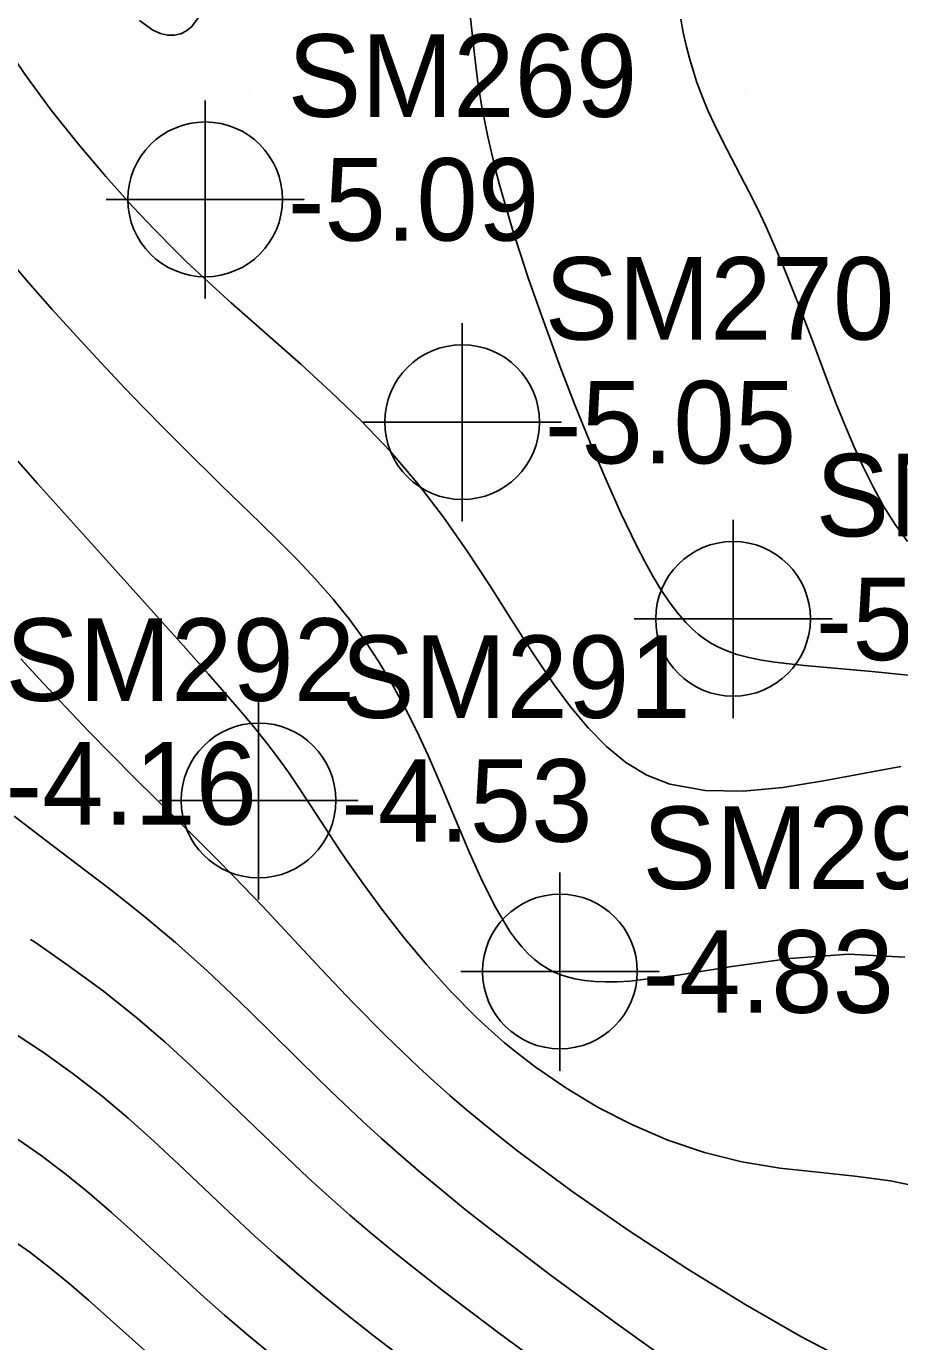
# Model space of a CAD drawing. Extents: x 2602990 to 2605851, y 618069 to 619180.
# Drawn here: x 2604173.25 to 2604199.71, y 618352.16 to 618392.01 of the extents above; entities that cross this region are included whole.
import ezdxf

# ---------------------------------------------------------------- set-up
doc = ezdxf.new("R2010")
doc.units = 0
for name, color, linetype in [('Default', 7, 'Continuous'), ('DTM Contours Major', 7, 'Continuous'), ('DTM Contours Minor', 7, 'Continuous'), ('Exist DTM Breakline', 7, 'Continuous'), ('Exist DTM Breakline Underwater', 7, 'Continuous'), ('Exist DTM Regular Point Underwater CELL', 7, 'Continuous'), ('Exist DTM Regular Point Underwater Cogo Elevation', 7, 'Continuous'), ('Exist DTM Regular Point Underwater Cogo Number', 7, 'Continuous'), ('Exist DTM Scan Elevation Point', 7, 'Continuous')]:
    doc.layers.add(name, color=color, linetype=linetype)

# ---------------------------------------------------------------- blocks, each defined once
blk = doc.blocks.new('POINT_DISPLAY')
at = {"layer": 'Default'}
blk.add_line((0, 0), (0, 0), dxfattribs=at)

msp = doc.modelspace()

# ---------------------------------------------------------------- linework, layer by layer
at = {"layer": 'DTM Contours Major'}
msp.add_lwpolyline([(2604173.377, 618364.349), (2604173.493, 618364.273), (2604174.519, 618363.562), (2604175.542, 618362.808), (2604176.545, 618362.012), (2604177.449, 618361.235), (2604178.328, 618360.432), (2604179.192, 618359.612), (2604180.913, 618357.951), (2604181.788, 618357.128), (2604182.412, 618356.561), (2604183.052, 618355.997), (2604183.713, 618355.433), (2604184.402, 618354.864), (2604185.123, 618354.285), (2604185.881, 618353.692), (2604187.581, 618352.409), (2604189.393, 618351.085)], dxfattribs=at)
at = {"layer": 'DTM Contours Minor'}
for points in [[(2604186.54, 618393.737), (2604186.821, 618391.159), (2604186.919, 618390.392), (2604186.976, 618390.004), (2604187.05, 618389.564), (2604187.135, 618389.117), (2604187.23, 618388.66), (2604187.337, 618388.191), (2604187.455, 618387.71), (2604187.586, 618387.213), (2604187.773, 618386.549), (2604187.98, 618385.857), (2604188.207, 618385.139), (2604188.453, 618384.395), (2604188.718, 618383.627), (2604189.001, 618382.834), (2604189.421, 618381.7), (2604189.867, 618380.547), (2604190.329, 618379.403), (2604190.801, 618378.293), (2604191.272, 618377.244), (2604191.736, 618376.282), (2604191.983, 618375.803), (2604192.227, 618375.359), (2604192.472, 618374.949), (2604192.72, 618374.576), (2604192.973, 618374.24), (2604193.235, 618373.94), (2604193.416, 618373.76), (2604193.604, 618373.597), (2604193.8, 618373.45), (2604194.004, 618373.318), (2604194.219, 618373.202), (2604194.445, 618373.101), (2604194.776, 618372.984), (2604195.133, 618372.889), (2604195.515, 618372.813), (2604195.923, 618372.751), (2604196.358, 618372.698), (2604196.82, 618372.651), (2604198.864, 618372.467), (2604199.964, 618372.36)], [(2604178.455, 618392.267), (2604178.262, 618392.006), (2604178.101, 618391.872), (2604177.924, 618391.783), (2604177.731, 618391.74), (2604177.526, 618391.744), (2604177.309, 618391.797), (2604177.084, 618391.899), (2604176.678, 618392.193)], [(2604193.076, 618392.231), (2604193.15, 618391.828), (2604193.236, 618391.433), (2604193.335, 618391.047), (2604193.444, 618390.672), (2604193.564, 618390.307), (2604193.727, 618389.869), (2604193.904, 618389.446), (2604194.091, 618389.036), (2604194.345, 618388.521), (2604195.137, 618387.006), (2604195.396, 618386.491), (2604195.65, 618385.96), (2604195.907, 618385.383), (2604196.165, 618384.772), (2604196.608, 618383.667), (2604197.081, 618382.434), (2604197.541, 618381.212), (2604197.786, 618380.577), (2604198.043, 618379.937), (2604198.315, 618379.297), (2604198.601, 618378.666), (2604198.899, 618378.061), (2604199.219, 618377.478), (2604199.566, 618376.923), (2604199.945, 618376.403)], [(2604172.573, 618391.486), (2604173.247, 618390.491), (2604174.004, 618389.471), (2604174.815, 618388.453), (2604175.652, 618387.466), (2604176.485, 618386.536), (2604177.127, 618385.855), (2604177.76, 618385.216), (2604178.091, 618384.892), (2604178.762, 618384.26), (2604179.456, 618383.631), (2604181.564, 618381.773), (2604182.475, 618380.941), (2604183.387, 618380.06), (2604184.278, 618379.127), (2604185.129, 618378.135), (2604185.888, 618377.139), (2604186.603, 618376.109), (2604187.285, 618375.067), (2604187.942, 618374.036), (2604188.584, 618373.038), (2604189.222, 618372.096), (2604189.737, 618371.396), (2604190.266, 618370.758), (2604190.821, 618370.193), (2604191.412, 618369.713), (2604192.05, 618369.33), (2604192.747, 618369.055), (2604193.808, 618368.861), (2604194.962, 618368.844), (2604196.17, 618368.957), (2604197.395, 618369.151), (2604199.739, 618369.59)], [(2604172.571, 618385.117), (2604173.304, 618384.263), (2604174.033, 618383.434), (2604174.772, 618382.614), (2604175.501, 618381.824), (2604176.229, 618381.054), (2604176.806, 618380.456), (2604177.389, 618379.862), (2604177.975, 618379.273), (2604179.161, 618378.105), (2604180.331, 618376.97), (2604180.901, 618376.412), (2604181.463, 618375.845), (2604182.011, 618375.263), (2604182.54, 618374.661), (2604183.044, 618374.033), (2604183.497, 618373.408), (2604183.925, 618372.757), (2604184.33, 618372.08), (2604184.713, 618371.381), (2604185.077, 618370.66), (2604185.425, 618369.919), (2604185.849, 618368.947), (2604186.656, 618367.022), (2604187.057, 618366.124), (2604187.469, 618365.305), (2604187.899, 618364.593), (2604188.074, 618364.349), (2604188.255, 618364.126), (2604188.444, 618363.924), (2604188.642, 618363.744), (2604188.85, 618363.584), (2604189.071, 618363.447), (2604189.238, 618363.361), (2604189.413, 618363.287), (2604189.597, 618363.224), (2604189.869, 618363.154), (2604190.16, 618363.104), (2604190.472, 618363.073), (2604190.803, 618363.061), (2604191.157, 618363.067), (2604191.533, 618363.089), (2604192.983, 618363.266), (2604194.624, 618363.528), (2604196.374, 618363.772), (2604198.15, 618363.901), (2604199.866, 618363.813)], [(2604172.053, 618379.894), (2604173.583, 618378.166), (2604175.489, 618376.044), (2604177.192, 618374.155), (2604178.006, 618373.245), (2604178.77, 618372.382), (2604179.7, 618371.308), (2604180.136, 618370.787), (2604180.533, 618370.293), (2604180.888, 618369.829), (2604181.209, 618369.384), (2604181.517, 618368.936), (2604182.062, 618368.104), (2604182.697, 618367.128), (2604182.929, 618366.782), (2604183.458, 618366.021), (2604184.044, 618365.223), (2604184.683, 618364.406), (2604185.369, 618363.586), (2604186.099, 618362.78), (2604186.867, 618362.007), (2604187.151, 618361.739), (2604187.441, 618361.478), (2604187.736, 618361.222), (2604188.038, 618360.973), (2604188.347, 618360.728), (2604188.663, 618360.489), (2604189.591, 618359.849), (2604190.575, 618359.259), (2604191.608, 618358.73), (2604192.682, 618358.272), (2604193.789, 618357.897), (2604194.921, 618357.614), (2604196.075, 618357.424), (2604197.226, 618357.294), (2604198.351, 618357.181), (2604199.43, 618357.039), (2604200.442, 618356.824)], [(2604173.076, 618372.854), (2604173.756, 618372.117), (2604174.442, 618371.385), (2604175.131, 618370.662), (2604175.823, 618369.951), (2604176.515, 618369.253), (2604178.508, 618367.295), (2604179.013, 618366.791), (2604179.524, 618366.271), (2604180.391, 618365.363), (2604182.194, 618363.434), (2604183.138, 618362.442), (2604184.115, 618361.452), (2604185.13, 618360.476), (2604185.598, 618360.048), (2604186.076, 618359.623), (2604186.568, 618359.201), (2604187.074, 618358.78), (2604187.598, 618358.357), (2604188.142, 618357.932), (2604189.772, 618356.723), (2604191.51, 618355.518), (2604193.289, 618354.356), (2604195.043, 618353.278), (2604196.706, 618352.323), (2604198.212, 618351.533)], [(2604172.878, 618368.08), (2604173.824, 618367.359), (2604174.801, 618366.621), (2604175.795, 618365.862), (2604176.79, 618365.075), (2604177.77, 618364.254), (2604178.726, 618363.397), (2604179.664, 618362.51), (2604180.593, 618361.601), (2604181.525, 618360.68), (2604182.47, 618359.756), (2604183.44, 618358.838), (2604184.01, 618358.318), (2604184.595, 618357.799), (2604185.202, 618357.277), (2604185.833, 618356.75), (2604186.494, 618356.212), (2604187.19, 618355.66), (2604189.116, 618354.189), (2604191.195, 618352.662), (2604193.326, 618351.139)], [(2604172.85, 618361.533), (2604173.765, 618360.926), (2604174.665, 618360.281), (2604175.542, 618359.6), (2604176.333, 618358.934), (2604177.105, 618358.243), (2604177.867, 618357.533), (2604179.391, 618356.088), (2604180.17, 618355.364), (2604180.836, 618354.766), (2604181.522, 618354.171), (2604182.233, 618353.573), (2604182.973, 618352.971), (2604183.748, 618352.359), (2604184.562, 618351.734)], [(2604172.908, 618358.346), (2604173.692, 618357.805), (2604174.456, 618357.231), (2604175.148, 618356.667), (2604175.827, 618356.08), (2604176.499, 618355.474), (2604177.852, 618354.227), (2604178.547, 618353.595), (2604179.255, 618352.97), (2604179.987, 618352.344), (2604180.746, 618351.715)], [(2604172.691, 618355.345), (2604173.35, 618354.874), (2604173.95, 618354.41), (2604174.541, 618353.923), (2604175.128, 618353.417), (2604176.931, 618351.82)]]:
    msp.add_lwpolyline(points, dxfattribs=at)
at = {"layer": 'Exist DTM Breakline'}
msp.add_spline([(2604056.195, 618608.101), (2604070.612, 618564.846), (2604060.948, 618498.617), (2604052.223, 618447.183), (2604051.568, 618445.166), (2604051.779, 618438.355), (2604056.316, 618420.051), (2604056.045, 618414.227), (2604060.112, 618404.174), (2604065.814, 618393.977), (2604079.591, 618374.932), (2604102.645, 618354.376), (2604129.573, 618330.438), (2604185.644, 618288.739), (2604229.181, 618260.22), (2604259.941, 618240.43), (2604275.412, 618231.212), (2604276.014, 618212.47)], degree=3, dxfattribs=at)
at = {"layer": 'Exist DTM Breakline Underwater'}
msp.add_spline([(2604068.235, 618404.026), (2604081.862, 618390.481), (2604106.657, 618363.116), (2604137.711, 618338.436), (2604184.389, 618299.643), (2604239.062, 618271.475), (2604260.626, 618254.325), (2604289.805, 618238.046)], degree=3, dxfattribs=at)
at = {"layer": 'Exist DTM Regular Point Underwater CELL'}
for points in [[(2604178.664, 618389.77), (2604178.664, 618383.77), (2604178.664, 618386.77), (2604181.664, 618386.77), (2604175.664, 618386.77)], [(2604186.45, 618383.021), (2604186.45, 618377.021), (2604186.45, 618380.021), (2604189.45, 618380.021), (2604183.45, 618380.021)], [(2604194.659, 618377.062), (2604194.659, 618371.062), (2604194.659, 618374.062), (2604197.659, 618374.062), (2604191.659, 618374.062)], [(2604180.28, 618371.56), (2604180.28, 618365.56), (2604180.28, 618368.56), (2604183.28, 618368.56), (2604177.28, 618368.56)], [(2604189.413, 618366.378), (2604189.413, 618360.378), (2604189.413, 618363.378), (2604192.413, 618363.378), (2604186.413, 618363.378)]]:
    msp.add_lwpolyline(points, dxfattribs=at)
for centre in [(2604178.664, 618386.77), (2604186.45, 618380.021), (2604194.659, 618374.062), (2604180.28, 618368.56), (2604189.413, 618363.378)]:
    msp.add_circle(centre, 2.344, dxfattribs=at)

# ---------------------------------------------------------------- block references
at = {"layer": 'Exist DTM Scan Elevation Point', "xscale": 1.3123333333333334, "yscale": 1.3123333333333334}
for p in [(2604180, 618390), (2604185, 618390), (2604190, 618390), (2604195, 618390), (2604190, 618385), (2604195, 618385)]:
    msp.add_blockref('POINT_DISPLAY', p, dxfattribs=at)

# ---------------------------------------------------------------- texts
at = {"layer": 'Exist DTM Regular Point Underwater Cogo Elevation'}
for s, p in [('-5.09', (2604181.164, 618385.52)), ('-5.05', (2604188.95, 618378.771)), ('-5.26', (2604197.159, 618372.812)), ('-4.16', (2604172.615, 618367.827)), ('-4.53', (2604182.78, 618367.31)), ('-4.83', (2604191.913, 618362.128))]:
    msp.add_text(s, height=2.5, dxfattribs=at).set_placement(p)
at = {"layer": 'Exist DTM Regular Point Underwater Cogo Number'}
for s, p in [('SM269', (2604181.164, 618389.27)), ('SM270', (2604188.95, 618382.521)), ('SM271', (2604197.159, 618376.562)), ('SM292', (2604172.615, 618371.577)), ('SM291', (2604182.78, 618371.06)), ('SM290', (2604191.913, 618365.878))]:
    msp.add_text(s, height=2.5, dxfattribs=at).set_placement(p)

doc.saveas('drawing.dxf')
